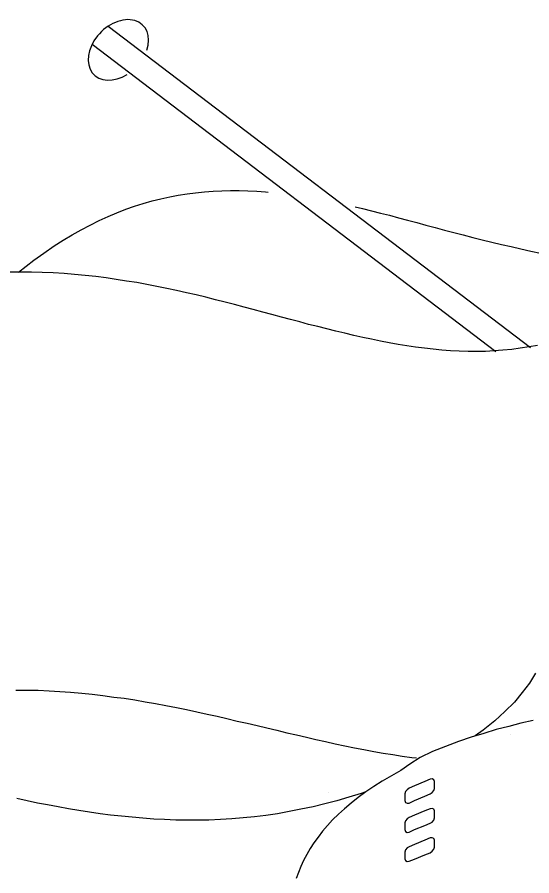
# Model space of a CAD drawing. Extents: x 638850 to 644908, y 297188 to 298900.
# Drawn here: x 639314.66 to 639339.79, y 297967.62 to 298009.51 of the extents above; entities that cross this region are included whole.
import ezdxf

# ---------------------------------------------------------------- set-up
doc = ezdxf.new("R2010")
doc.units = 0
for name, color, linetype in [('1', 7, 'Continuous'), ('16', 7, 'Continuous'), ('2', 7, 'Continuous')]:
    doc.layers.add(name, color=color, linetype=linetype)

msp = doc.modelspace()

# ---------------------------------------------------------------- linework, layer by layer
at = {"layer": '1'}
for p, q in [((639319.106, 298009.075), (639339.728, 297993.396)), ((639318.316, 298008.193), (639338.026, 297993.208))]:
    msp.add_line(p, q, dxfattribs=at)
msp.add_ellipse((639319.602, 298007.918), major_axis=(-1.203, -1.196), ratio=0.717222, start_param=2.18443, end_param=7.533439, dxfattribs=at)
at = {"layer": '16'}
for points in [[(639334.824, 297971.617), (639334.919, 297971.679), (639334.994, 297971.774), (639335.027, 297971.882), (639335.027, 297971.882), (639335.027, 297971.974), (639335.027, 297972.128), (639335.027, 297972.219), (639335.027, 297972.219), (639334.994, 297972.298), (639334.919, 297972.344), (639334.824, 297972.327), (639334.824, 297972.327), (639334.562, 297972.219), (639334.052, 297972.003), (639333.79, 297971.895), (639333.79, 297971.895), (639333.698, 297971.82), (639333.62, 297971.725), (639333.59, 297971.617), (639333.59, 297971.617), (639333.59, 297971.542), (639333.59, 297971.372), (639333.59, 297971.293), (639333.59, 297971.293), (639333.62, 297971.201), (639333.698, 297971.169), (639333.79, 297971.169), (639333.79, 297971.169), (639334.052, 297971.293), (639334.562, 297971.496), (639334.824, 297971.617), (639334.824, 297971.617), (639334.824, 297971.617)], [(639334.824, 297970.181), (639334.919, 297970.243), (639334.994, 297970.337), (639335.027, 297970.445), (639335.027, 297970.445), (639335.027, 297970.537), (639335.027, 297970.691), (639335.027, 297970.783), (639335.027, 297970.783), (639334.994, 297970.877), (639334.919, 297970.907), (639334.824, 297970.891), (639334.824, 297970.891), (639334.562, 297970.783), (639334.052, 297970.583), (639333.79, 297970.459), (639333.79, 297970.459), (639333.698, 297970.397), (639333.62, 297970.305), (639333.59, 297970.197), (639333.59, 297970.197), (639333.59, 297970.119), (639333.59, 297969.951), (639333.59, 297969.873), (639333.59, 297969.873), (639333.62, 297969.781), (639333.698, 297969.735), (639333.79, 297969.749), (639333.79, 297969.749), (639334.052, 297969.873), (639334.562, 297970.073), (639334.824, 297970.181), (639334.824, 297970.181), (639334.824, 297970.181)], [(639334.824, 297968.744), (639334.919, 297968.823), (639334.994, 297968.915), (639335.027, 297969.023), (639335.027, 297969.023), (639335.027, 297969.101), (639335.027, 297969.271), (639335.027, 297969.349), (639335.027, 297969.349), (639334.994, 297969.441), (639334.919, 297969.471), (639334.824, 297969.471), (639334.824, 297969.471), (639334.562, 297969.363), (639334.052, 297969.147), (639333.79, 297969.039), (639333.79, 297969.039), (639333.698, 297968.977), (639333.62, 297968.885), (639333.59, 297968.777), (639333.59, 297968.777), (639333.59, 297968.685), (639333.59, 297968.528), (639333.59, 297968.453), (639333.59, 297968.453), (639333.62, 297968.358), (639333.698, 297968.312), (639333.79, 297968.329), (639333.79, 297968.329), (639334.052, 297968.437), (639334.562, 297968.636), (639334.824, 297968.744), (639334.824, 297968.744), (639334.824, 297968.744)]]:
    msp.add_lwpolyline(points, dxfattribs=at)
at = {"layer": '2'}
for p, q in [((639314.818, 297997.071), (639314.278, 297997.071)), ((639315.36, 297997.071), (639314.818, 297997.071)), ((639315.884, 297997.056), (639315.36, 297997.071)), ((639316.424, 297997.038), (639315.884, 297997.056)), ((639316.948, 297997.008), (639316.424, 297997.038)), ((639317.459, 297996.963), (639316.948, 297997.008)), ((639317.986, 297996.914), (639317.459, 297996.963)), ((639318.494, 297996.853), (639317.986, 297996.914)), ((639319.003, 297996.79), (639318.494, 297996.853)), ((639319.498, 297996.714), (639319.003, 297996.79)), ((639320.006, 297996.637), (639319.498, 297996.714)), ((639320.501, 297996.561), (639320.006, 297996.637)), ((639320.996, 297996.468), (639320.501, 297996.561)), ((639321.473, 297996.374), (639320.996, 297996.468)), ((639321.968, 297996.282), (639321.473, 297996.374)), ((639322.447, 297996.174), (639321.968, 297996.282)), ((639322.927, 297996.066), (639322.447, 297996.174)), ((639323.404, 297995.958), (639322.927, 297996.066)), ((639323.867, 297995.847), (639323.404, 297995.958)), ((639324.346, 297995.726), (639323.867, 297995.847)), ((639324.81, 297995.602), (639324.346, 297995.726)), ((639325.276, 297995.494), (639324.81, 297995.602)), ((639325.737, 297995.37), (639325.276, 297995.494)), ((639326.185, 297995.249), (639325.737, 297995.37)), ((639326.648, 297995.125), (639326.185, 297995.249)), ((639327.098, 297994.999), (639326.648, 297995.125)), ((639327.559, 297994.875), (639327.098, 297994.999)), ((639328.007, 297994.77), (639327.559, 297994.875)), ((639328.455, 297994.646), (639328.007, 297994.77)), ((639328.887, 297994.522), (639328.455, 297994.646)), ((639329.335, 297994.414), (639328.887, 297994.522)), ((639329.785, 297994.306), (639329.335, 297994.414)), ((639330.217, 297994.198), (639329.785, 297994.306)), ((639330.664, 297994.088), (639330.217, 297994.198)), ((639331.096, 297993.98), (639330.664, 297994.088)), ((639331.528, 297993.888), (639331.096, 297993.98)), ((639331.96, 297993.795), (639331.528, 297993.888)), ((639314.602, 297976.671), (639315.142, 297976.671)), ((639315.142, 297976.671), (639315.682, 297976.671)), ((639315.682, 297976.671), (639316.224, 297976.637)), ((639316.224, 297976.637), (639316.748, 297976.608)), ((639316.748, 297976.608), (639317.272, 297976.576)), ((639317.272, 297976.576), (639317.812, 297976.529)), ((639317.812, 297976.529), (639318.323, 297976.484)), ((639318.323, 297976.484), (639318.85, 297976.421)), ((639318.85, 297976.421), (639319.376, 297976.342)), ((639339.255, 297975.06), (639338.656, 297974.907)), ((639339.844, 297975.199), (639339.255, 297975.06)), ((639337.435, 297974.567), (639336.818, 297974.38)), ((639338.053, 297974.749), (639337.435, 297974.567)), ((639338.656, 297974.907), (639338.053, 297974.749)), ((639336.199, 297974.164), (639335.567, 297973.932)), ((639336.818, 297974.38), (639336.199, 297974.164)), ((639338.743, 297974.521), (639338.743, 297974.521)), ((639335.567, 297973.932), (639334.933, 297973.687)), ((639334.329, 297973.383), (639333.838, 297973.07)), ((639334.933, 297973.687), (639334.329, 297973.383)), ((639333.838, 297973.07), (639333.397, 297972.748)), ((639332.936, 297972.498), (639332.486, 297972.237)), ((639333.397, 297972.748), (639332.936, 297972.498)), ((639332.486, 297972.237), (639332.067, 297971.974)), ((639329.868, 297971.664), (639329.868, 297971.664)), ((639331.682, 297971.71), (639331.311, 297971.434)), ((639332.067, 297971.974), (639331.682, 297971.71)), ((639331.311, 297971.434), (639330.971, 297971.17)), ((639330.647, 297970.891), (639330.353, 297970.63)), ((639330.971, 297971.17), (639330.647, 297970.891))]:
    msp.add_line(p, q, dxfattribs=at)
for points in [[(639314.719, 297997.071), (639315.481, 297997.656), (639315.961, 297997.996), (639316.469, 297998.354), (639316.469, 297998.354), (639316.901, 297998.628), (639317.351, 297998.894), (639317.783, 297999.139), (639318.231, 297999.371), (639318.663, 297999.587), (639319.095, 297999.787), (639319.529, 297999.974), (639319.961, 298000.143), (639320.393, 298000.298), (639320.812, 298000.422), (639321.244, 298000.545), (639321.676, 298000.653), (639322.108, 298000.746), (639322.524, 298000.822), (639322.958, 298000.899), (639323.374, 298000.946), (639323.806, 298000.993), (639324.223, 298001.025), (639324.657, 298001.04), (639325.073, 298001.056), (639325.505, 298001.056), (639325.919, 298001.04), (639326.356, 298001.025), (639326.788, 298000.993), (639326.911, 298000.979)], [(639331.167, 298000.261), (639331.513, 298000.176), (639331.96, 298000.066), (639332.392, 297999.958), (639332.84, 297999.85), (639333.272, 297999.729), (639333.72, 297999.616), (639334.168, 297999.492), (639334.618, 297999.371), (639335.065, 297999.247), (639335.527, 297999.123), (639335.974, 297999.015), (639336.44, 297998.894), (639336.904, 297998.77), (639337.365, 297998.644), (639337.831, 297998.536), (639338.308, 297998.428), (639338.771, 297998.32), (639339.25, 297998.212), (639339.73, 297998.104), (639340.209, 297997.996)], [(639340.067, 297993.501), (639339.653, 297993.426), (639339.221, 297993.363), (639338.803, 297993.303), (639338.371, 297993.269), (639337.954, 297993.24), (639337.522, 297993.208), (639337.104, 297993.208), (639336.672, 297993.208), (639336.24, 297993.224), (639335.821, 297993.24), (639335.389, 297993.269), (639334.971, 297993.318), (639334.539, 297993.363), (639334.107, 297993.411), (639333.691, 297993.471), (639333.259, 297993.548), (639332.824, 297993.627), (639332.392, 297993.703), (639331.96, 297993.795)], [(639339.968, 297977.501), (639339.673, 297977.023), (639339.32, 297976.558), (639338.933, 297976.094), (639338.469, 297975.632), (639337.975, 297975.184), (639337.403, 297974.72), (639337.019, 297974.441)], [(639319.372, 297976.342), (639319.882, 297976.283), (639320.409, 297976.205), (639320.916, 297976.113), (639321.41, 297976.018), (639321.921, 297975.926), (639322.431, 297975.835), (639322.925, 297975.727), (639323.435, 297975.619), (639323.93, 297975.511), (639324.424, 297975.4), (639324.902, 297975.292), (639325.396, 297975.17), (639325.89, 297975.062), (639326.37, 297974.954), (639326.848, 297974.83), (639327.342, 297974.722), (639327.82, 297974.598), (639328.301, 297974.49), (639328.779, 297974.382), (639329.24, 297974.274), (639329.721, 297974.166), (639330.183, 297974.058), (639330.663, 297973.966), (639331.125, 297973.856), (639331.589, 297973.78), (639332.067, 297973.688), (639332.532, 297973.61), (639332.993, 297973.532), (639333.458, 297973.456), (639333.922, 297973.394), (639334.157, 297973.37)], [(639331.687, 297971.715), (639331.453, 297971.634), (639330.848, 297971.447), (639330.263, 297971.278), (639329.675, 297971.123), (639329.104, 297970.986), (639328.517, 297970.862), (639327.945, 297970.754), (639327.374, 297970.646), (639326.802, 297970.567), (639326.246, 297970.493), (639325.691, 297970.444), (639325.135, 297970.399), (639324.579, 297970.367), (639324.021, 297970.336), (639323.481, 297970.336), (639322.941, 297970.336), (639322.401, 297970.336), (639321.859, 297970.367), (639321.335, 297970.381), (639320.795, 297970.43), (639320.273, 297970.475), (639319.746, 297970.522), (639319.22, 297970.583), (639318.709, 297970.646), (639318.185, 297970.723), (639317.674, 297970.799), (639317.168, 297970.891), (639316.657, 297970.986), (639316.146, 297971.078), (639315.651, 297971.17), (639315.143, 297971.278), (639314.648, 297971.386)], [(639330.353, 297970.63), (639330.062, 297970.351), (639329.813, 297970.075), (639329.567, 297969.796), (639329.351, 297969.501), (639329.149, 297969.226), (639328.962, 297968.947), (639328.796, 297968.653), (639328.638, 297968.362), (639328.517, 297968.065), (639328.393, 297967.773), (639328.285, 297967.483)]]:
    msp.add_lwpolyline(points, dxfattribs=at)

doc.saveas('drawing.dxf')
